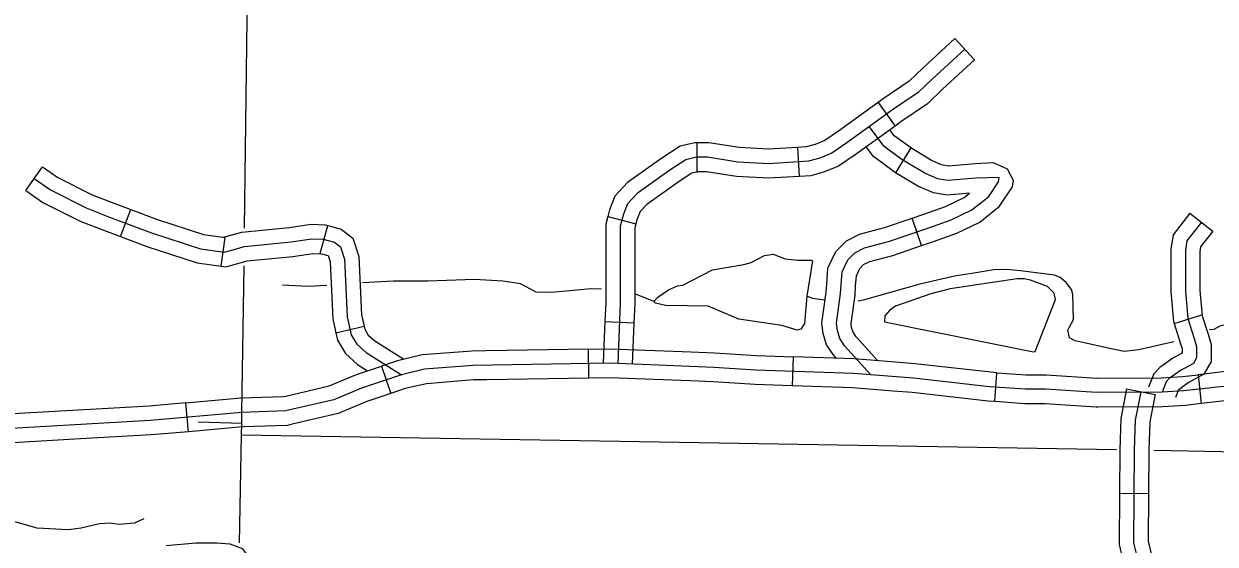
# Model space of a CAD drawing. Extents: x 1370567 to 1373900, y 377514 to 379648.
# Drawn here: x 1372261.9 to 1372438, y 378181.4 to 378258.3 of the extents above; entities that cross this region are included whole.
import ezdxf

# ---------------------------------------------------------------- set-up
doc = ezdxf.new("R2010")
doc.units = 0
doc.layers.add('Default', color=7, linetype='Continuous')

msp = doc.modelspace()

# ---------------------------------------------------------------- linework, layer by layer
at = {"layer": 'Default'}
for p, q in [((1372399.48, 378256.13), (1372402.39, 378252.99)), ((1372388.14, 378246.65), (1372390.64, 378243.18)), ((1372361.33, 378240.71), (1372361.33, 378236.42)), ((1372376.22, 378240.02), (1372376.47, 378235.74)), ((1372392.96, 378239.95), (1372390.73, 378236.29)), ((1372262.17, 378233.67), (1372264.63, 378237.18)), ((1372276.16, 378226.84), (1372277.66, 378230.86)), ((1372348.18, 378229.81), (1372352.32, 378228.71)), ((1372394.55, 378225.51), (1372393.17, 378229.57)), ((1372434.23, 378230.29), (1372437.61, 378227.65)), ((1372305.66, 378224.36), (1372306.78, 378228.49)), ((1372291.04, 378222.46), (1372291.61, 378226.71)), ((1372431.9, 378214), (1372435.98, 378215.31)), ((1372307.98, 378212.64), (1372312.15, 378213.59)), ((1372347.76, 378214.29), (1372352.04, 378214.12)), ((1372345.38, 378205.94), (1372345.31, 378210.22)), ((1372375.56, 378209.07), (1372375.41, 378204.79)), ((1372314.73, 378207.72), (1372316.09, 378203.65)), ((1372405.4, 378202.46), (1372405.7, 378206.73)), ((1372435.43, 378206.44), (1372435.91, 378202.18)), ((1372375.41, 378204.79), (1372375.41, 378204.79)), ((1372300.57, 378203.29), (1372300.57, 378203.29)), ((1372424.87, 378204.33), (1372429.07, 378203.49)), ((1372286.2, 378198.02), (1372285.82, 378202.29)), ((1372423.81, 378188.92), (1372428.1, 378188.89))]:
    msp.add_line(p, q, dxfattribs=at)
for points in [[(1372294.49, 378228.08), (1372295.92, 378340.16), (1372296.64, 378376.61), (1372297.04, 378389.79)], [(1372399.48, 378256.13), (1372394.74, 378251.74), (1372392.72, 378249.83), (1372389.05, 378247.31), (1372388.14, 378246.65)], [(1372400.94, 378254.56), (1372396.2, 378250.18), (1372394.07, 378248.16), (1372390.28, 378245.56), (1372383.53, 378240.7), (1372381.28, 378239.16), (1372379.5, 378238.45), (1372377.85, 378237.97), (1372371.92, 378237.62), (1372367.42, 378237.85), (1372362.92, 378238.56), (1372361.27, 378238.56), (1372359.73, 378238.21), (1372357.36, 378236.67), (1372352.5, 378233.23), (1372351.08, 378231.69), (1372350.49, 378230.15), (1372350.02, 378228.37), (1372350.02, 378217), (1372349.66, 378208.08)], [(1372402.39, 378252.99), (1372397.67, 378248.61), (1372395.42, 378246.49), (1372391.51, 378243.8), (1372390.64, 378243.18)], [(1372388.14, 378246.65), (1372382.3, 378242.45), (1372380.26, 378241.06), (1372378.81, 378240.48), (1372377.48, 378240.1), (1372376.22, 378240.02)], [(1372390.64, 378243.18), (1372384.76, 378238.94), (1372382.3, 378237.26), (1372380.2, 378236.42), (1372378.21, 378235.85), (1372376.47, 378235.74)], [(1372387.08, 378206.42), (1372383.18, 378210.72), (1372382.46, 378211.79), (1372382.11, 378212.97), (1372381.99, 378214.04), (1372382.58, 378218.42), (1372382.82, 378221.62), (1372383.65, 378223.4), (1372384.71, 378224.46), (1372386.14, 378225.18), (1372389.69, 378226.12), (1372395.61, 378228.14), (1372398.93, 378229.32), (1372402, 378230.8), (1372404.49, 378232.78), (1372405.94, 378234.96), (1372406.03, 378235.6), (1372402.6, 378235.48), (1372398.44, 378235.12), (1372396.91, 378235.37), (1372395.02, 378236.2), (1372391.7, 378238.21), (1372388.98, 378240.22), (1372386.85, 378243.09)], [(1372392.96, 378239.95), (1372392.9, 378239.99), (1372390.51, 378241.76), (1372389.87, 378242.62)], [(1372361.33, 378240.71), (1372361.02, 378240.71), (1372358.88, 378240.21), (1372356.16, 378238.44), (1372351.08, 378234.85), (1372349.23, 378232.84), (1372348.45, 378230.81), (1372348.18, 378229.81)], [(1372376.22, 378240.02), (1372371.92, 378239.76), (1372367.65, 378239.99), (1372363.09, 378240.71), (1372361.33, 378240.71)], [(1372390.73, 378236.29), (1372390.51, 378236.43), (1372387.45, 378238.69), (1372386.39, 378240.12)], [(1372408.13, 378235.16), (1372407.26, 378236.79), (1372405.18, 378237.73), (1372402.47, 378237.62), (1372398.52, 378237.27), (1372397.52, 378237.44), (1372396.01, 378238.1), (1372392.96, 378239.95)], [(1372264.63, 378237.18), (1372266.9, 378235.58), (1372271.95, 378233.04), (1372275.29, 378231.74), (1372277.66, 378230.86)], [(1372361.33, 378236.42), (1372361.51, 378236.42), (1372360.58, 378236.21), (1372358.56, 378234.9), (1372353.93, 378231.61), (1372352.94, 378230.54), (1372352.53, 378229.49), (1372352.32, 378228.71)], [(1372376.47, 378235.74), (1372371.93, 378235.47), (1372367.2, 378235.72), (1372362.76, 378236.42), (1372361.33, 378236.42)], [(1372401.64, 378233.25), (1372398.36, 378232.96), (1372396.3, 378233.29), (1372394.03, 378234.29), (1372390.73, 378236.29)], [(1372263.4, 378235.42), (1372265.8, 378233.74), (1372271.08, 378231.08), (1372274.53, 378229.73), (1372280.75, 378227.42), (1372287.95, 378225.04), (1372291.54, 378224.56), (1372294.46, 378225.38), (1372301.37, 378226.06), (1372304.45, 378226.52), (1372306.1, 378226.46), (1372307.79, 378226), (1372308.67, 378225.31), (1372309.24, 378223.52), (1372309.64, 378214.98), (1372310.24, 378212.35), (1372311.07, 378210.93), (1372312.47, 378209.7), (1372317.66, 378206.44)], [(1372394.55, 378225.51), (1372396.32, 378226.11), (1372399.75, 378227.34), (1372403.15, 378228.97), (1372406.09, 378231.32), (1372407.99, 378234.18), (1372408.13, 378235.16)], [(1372262.17, 378233.67), (1372264.69, 378231.89), (1372270.2, 378229.12), (1372273.77, 378227.73), (1372276.16, 378226.84)], [(1372393.17, 378229.57), (1372394.9, 378230.16), (1372398.1, 378231.3), (1372400.85, 378232.62), (1372401.64, 378233.25)], [(1372277.66, 378230.86), (1372281.46, 378229.44), (1372288.43, 378227.14), (1372291.61, 378226.71)], [(1372348.18, 378229.81), (1372347.87, 378228.66), (1372347.87, 378217.04), (1372347.76, 378214.29)], [(1372380.54, 378219.84), (1372380.71, 378222.17), (1372381.87, 378224.65), (1372383.44, 378226.23), (1372385.37, 378227.19), (1372389.07, 378228.17), (1372393.17, 378229.57)], [(1372434.23, 378230.29), (1372431.77, 378227.13), (1372431.41, 378225), (1372431.41, 378218.68), (1372431.79, 378214.32), (1372431.9, 378214)], [(1372291.39, 378226.74), (1372294.06, 378227.49), (1372301.1, 378228.19), (1372304.33, 378228.66), (1372306.43, 378228.59), (1372306.78, 378228.49)], [(1372306.78, 378228.49), (1372308.76, 378227.96), (1372310.51, 378226.6), (1372311.37, 378223.9), (1372311.77, 378215.27), (1372312.15, 378213.59)], [(1372352.32, 378228.71), (1372352.16, 378228.09), (1372352.16, 378216.96), (1372352.04, 378214.12)], [(1372435.92, 378228.97), (1372433.79, 378226.24), (1372433.55, 378224.82), (1372433.55, 378218.78), (1372433.91, 378214.75), (1372434.86, 378211.79), (1372435.21, 378210.6), (1372435.21, 378209.65), (1372435.21, 378208.94), (1372434.74, 378208.11), (1372432.84, 378207.05), (1372431.18, 378205.86), (1372430.71, 378205.39), (1372430.12, 378203.85)], [(1372437.61, 378227.65), (1372435.81, 378225.35), (1372435.7, 378224.64), (1372435.7, 378218.87), (1372436.02, 378215.17), (1372435.98, 378215.31)], [(1372276.16, 378226.84), (1372280.04, 378225.4), (1372287.46, 378222.95), (1372291.04, 378222.46)], [(1372291.04, 378222.46), (1372291.7, 378222.37), (1372294.86, 378223.27), (1372301.63, 378223.93), (1372304.57, 378224.37), (1372305.78, 378224.32), (1372305.66, 378224.36)], [(1372305.66, 378224.36), (1372306.81, 378224.04), (1372306.83, 378224.03), (1372307.12, 378223.14), (1372307.51, 378214.69), (1372307.98, 378212.64)], [(1372355.59, 378217.9), (1372357.16, 378218.99), (1372358.47, 378219.55), (1372359.28, 378219.67), (1372363.67, 378221.92), (1372368.27, 378222.72), (1372369.38, 378223.03), (1372371.33, 378224.06), (1372372.64, 378224.23), (1372374.41, 378223.57), (1372376.26, 378223.37), (1372378.29, 378223.34), (1372378.43, 378223.28), (1372377.58, 378218.06), (1372377.26, 378214.03), (1372376.72, 378213.18), (1372376.15, 378213.03), (1372373.89, 378213.72), (1372367.55, 378214.64), (1372363.02, 378216.55), (1372359.9, 378216.64), (1372356.73, 378216.67), (1372355.25, 378217.02), (1372354.97, 378217.27), (1372355.59, 378217.9)], [(1372384.81, 378219.52), (1372384.93, 378221.07), (1372385.43, 378222.15), (1372385.98, 378222.7), (1372386.9, 378223.16), (1372390.31, 378224.07), (1372394.55, 378225.51)], [(1372293.72, 378181.58), (1372294.02, 378197.49), (1372294.08, 378199.21), (1372294.08, 378200.86), (1372294.41, 378222.55)], [(1372347.25, 378219.08), (1372345.73, 378219.12), (1372339.87, 378218.61), (1372337.59, 378218.64), (1372335.25, 378219.87), (1372332.68, 378220.27), (1372328.46, 378220.5), (1372321.58, 378220.25), (1372316.52, 378220.28), (1372311.92, 378220.03)], [(1372416.36, 378213.4), (1372417.04, 378214.62), (1372416.9, 378218.27), (1372416.73, 378219.04), (1372415.95, 378220.04), (1372415.04, 378220.79), (1372414.21, 378221.13), (1372409.19, 378221.79), (1372407.11, 378221.99), (1372405.22, 378221.96), (1372402, 378221.37), (1372399.43, 378221), (1372394.29, 378219.83), (1372385.95, 378217.44), (1372385.2, 378217.3)], [(1372389.09, 378214.24), (1372411.13, 378209.83), (1372411.36, 378209.88), (1372414.38, 378217.56), (1372414.18, 378218.5), (1372413.16, 378219.47), (1372410.67, 378220.42), (1372409.73, 378220.62), (1372408.7, 378220.62), (1372398.77, 378219.11), (1372395.94, 378218.37), (1372390.69, 378216.55), (1372389.83, 378215.95), (1372389.12, 378215.12), (1372389.09, 378214.24)], [(1372306.66, 378219.63), (1372303.87, 378219.47), (1372300.1, 378219.65)], [(1372381.98, 378208.85), (1372381.48, 378209.4), (1372380.5, 378210.86), (1372380, 378212.54), (1372379.83, 378214.06), (1372380.45, 378218.64), (1372380.54, 378219.84)], [(1372388.09, 378208.49), (1372384.87, 378212.04), (1372384.43, 378212.71), (1372384.22, 378213.4), (1372384.15, 378214.01), (1372384.72, 378218.2), (1372384.81, 378219.52)], [(1372354.97, 378217.27), (1372352.16, 378218.39)], [(1372380.26, 378217.44), (1372380.2, 378217.43), (1372378.43, 378217.69), (1372377.58, 378218.06)], [(1372435.98, 378215.31), (1372436.9, 378212.42), (1372437.35, 378210.91), (1372437.35, 378209.65), (1372437.35, 378208.37), (1372436.3, 378206.54), (1372433.99, 378205.23), (1372432.57, 378204.22), (1372432.55, 378204.19), (1372432.12, 378203.08)], [(1372312.15, 378213.59), (1372312.26, 378213.15), (1372312.74, 378212.3), (1372313.75, 378211.42), (1372318.04, 378208.73)], [(1372347.76, 378214.29), (1372347.51, 378208.17)], [(1372352.04, 378214.12), (1372351.8, 378208)], [(1372422.4, 378210.3), (1372417.24, 378211.44), (1372416.43, 378211.88), (1372416.16, 378213.01), (1372416.36, 378213.4)], [(1372431.9, 378214), (1372432.81, 378211.15), (1372433.07, 378210.29), (1372433.07, 378209.65), (1372433.07, 378209.63), (1372431.69, 378208.86), (1372429.79, 378207.5), (1372428.87, 378206.58), (1372428.12, 378204.62)], [(1372456.98, 378212.91), (1372455.74, 378213.81), (1372454.77, 378214.22), (1372453.31, 378214.22), (1372451.52, 378213.73), (1372450.23, 378213.74), (1372448.91, 378214.48), (1372447.65, 378214.63), (1372446.08, 378214.46), (1372442.99, 378214.69), (1372438.67, 378213.61), (1372437.74, 378213.13), (1372437.14, 378213.06)], [(1372307.98, 378212.64), (1372308.22, 378211.56), (1372309.39, 378209.55), (1372311.18, 378207.97), (1372312.68, 378207.03)], [(1372330.22, 378209.98), (1372328.12, 378209.94), (1372320.73, 378209.36), (1372317.07, 378208.5), (1372314.73, 378207.72)], [(1372345.31, 378210.22), (1372330.22, 378209.98)], [(1372345.31, 378210.22), (1372348.49, 378210.27), (1372360.5, 378209.8)], [(1372360.5, 378209.8), (1372363.96, 378209.66), (1372370.15, 378209.26), (1372375.56, 378209.07)], [(1372431.86, 378211.29), (1372426.69, 378210.1), (1372424.52, 378209.89), (1372422.4, 378210.3)], [(1372440.13, 378204.81), (1372433.34, 378204.05), (1372430.11, 378203.85), (1372420.43, 378203.8), (1372412.9, 378204.29), (1372409.9, 378204.29), (1372404.59, 378204.67), (1372393.37, 378205.93), (1372384.49, 378206.62), (1372370.05, 378207.12), (1372363.85, 378207.52), (1372348.46, 378208.13), (1372328.22, 378207.8), (1372321.06, 378207.24), (1372317.66, 378206.44), (1372311.78, 378204.47), (1372307.67, 378202.74), (1372300.53, 378201.08), (1372294.08, 378200.86), (1372280.52, 378199.67), (1372254.82, 378198.21)], [(1372390.71, 378208.29), (1372384.61, 378208.76), (1372375.56, 378209.07)], [(1372405.7, 378206.73), (1372404.78, 378206.8), (1372393.57, 378208.06), (1372390.71, 378208.29)], [(1372300.57, 378203.29), (1372307, 378204.78), (1372311.02, 378206.48), (1372314.73, 378207.72)], [(1372405.7, 378206.73), (1372409.97, 378206.43), (1372412.97, 378206.43), (1372420.5, 378205.94), (1372420.6, 378205.94)], [(1372420.6, 378205.94), (1372430.04, 378205.99), (1372433.15, 378206.18), (1372435.43, 378206.44)], [(1372450.88, 378207.12), (1372448.48, 378207.32), (1372446.45, 378207.35), (1372439.94, 378206.95), (1372435.43, 378206.44)], [(1372330.29, 378205.69), (1372328.33, 378205.66), (1372321.39, 378205.11), (1372318.25, 378204.38), (1372316.09, 378203.65)], [(1372345.38, 378205.94), (1372330.29, 378205.69)], [(1372360.33, 378205.51), (1372348.44, 378205.99), (1372345.38, 378205.94)], [(1372375.41, 378204.79), (1372369.94, 378204.98), (1372363.74, 378205.38), (1372360.33, 378205.51)], [(1372390.38, 378204.01), (1372384.37, 378204.48), (1372375.41, 378204.79)], [(1372285.82, 378202.29), (1372293.95, 378203), (1372300.25, 378203.22), (1372300.57, 378203.29)], [(1372316.09, 378203.65), (1372312.54, 378202.47), (1372308.33, 378200.69), (1372301.53, 378199.12)], [(1372405.4, 378202.46), (1372404.39, 378202.53), (1372393.17, 378203.8), (1372390.38, 378204.01)], [(1372424.87, 378204.33), (1372424, 378199.99), (1372423.85, 378195.36), (1372423.81, 378188.92)], [(1372426.97, 378203.91), (1372426.14, 378199.74), (1372426, 378195.32), (1372425.91, 378181.59), (1372426.36, 378179.64), (1372426.45, 378178.19), (1372425.99, 378167.17), (1372425.53, 378163.32), (1372425.16, 378156.64), (1372424.49, 378120.5)], [(1372429.07, 378203.49), (1372428.28, 378199.49), (1372428.14, 378195.27), (1372428.1, 378188.89)], [(1372450.54, 378202.85), (1372448.28, 378203.04), (1372446.55, 378203.06), (1372440.32, 378202.68), (1372435.91, 378202.18)], [(1372270.84, 378201.27), (1372255.78, 378200.41)], [(1372285.82, 378202.29), (1372280.36, 378201.81), (1372270.84, 378201.27)], [(1372420.62, 378201.66), (1372420.37, 378201.65), (1372412.83, 378202.15), (1372409.82, 378202.15), (1372405.4, 378202.46)], [(1372435.91, 378202.18), (1372433.52, 378201.91), (1372430.18, 378201.71), (1372420.62, 378201.66)], [(1372301.53, 378199.12), (1372300.81, 378198.95), (1372294.21, 378198.72), (1372286.2, 378198.02)], [(1372294.08, 378199.21), (1372287.61, 378199.43)], [(1372286.2, 378198.02), (1372280.67, 378197.53), (1372271.08, 378196.99)], [(1372423.37, 378195.36), (1372294.02, 378197.49)], [(1372271.08, 378196.99), (1372256.02, 378196.13)], [(1372557.34, 378192.54), (1372464.14, 378194.55), (1372428.9, 378195.26)], [(1372423.81, 378188.92), (1372423.76, 378181.34), (1372424.21, 378179.42)], [(1372428.1, 378188.89), (1372428.05, 378181.83), (1372428.49, 378179.95), (1372428.59, 378178.21), (1372428.41, 378173.79)], [(1372279.61, 378185.16), (1372278.23, 378184.5), (1372275.89, 378184.3), (1372274.67, 378184.5), (1372273.04, 378184.42), (1372270.33, 378183.77), (1372268.39, 378183.51), (1372263.82, 378183.77), (1372260.51, 378184.69), (1372258.42, 378185.51), (1372258.06, 378185.58)], [(1372282.92, 378181.22), (1372287.27, 378181.58), (1372290.4, 378181.58), (1372292.33, 378181.43), (1372294.15, 378180.75), (1372295.6, 378178.81), (1372295.9, 378175.49), (1372295.87, 378173.89)]]:
    msp.add_lwpolyline(points, dxfattribs=at)

doc.saveas('drawing.dxf')
